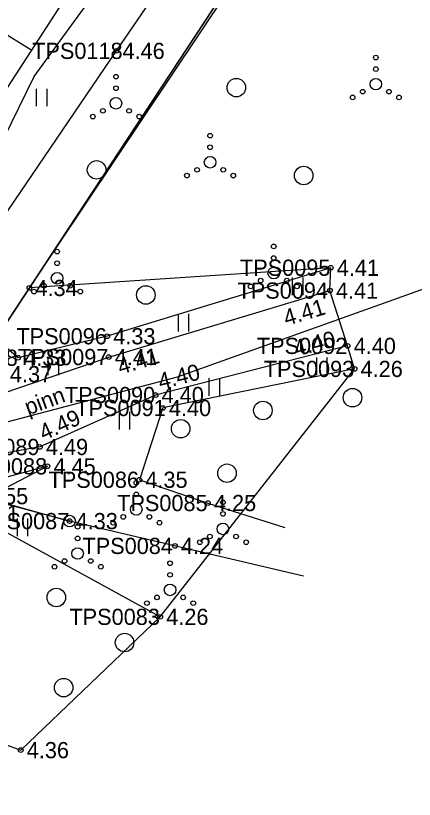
# Model space of a CAD drawing. Extents: x 597961 to 601397, y 6602961 to 6613501.
# Drawn here: x 599663.94 to 599681.15, y 6608388.83 to 6608422.7 of the extents above; entities that cross this region are included whole.
import ezdxf

# ---------------------------------------------------------------- set-up
doc = ezdxf.new("R2010")
doc.units = 0
for name, color, linetype in [('HALJASTUS', 7, 'Continuous'), ('KORGUS-EH2000', 7, 'Continuous'), ('MOOTKORG-EH2000', 7, 'Continuous'), ('MOOTMPUNKT', 7, 'Continuous'), ('MOOTNR', 7, 'Continuous'), ('MOOTPIIR', 7, 'Continuous'), ('MPKAABEL', 7, 'Continuous'), ('MPOHULIIN', 7, 'Continuous'), ('PIIR', 7, 'Continuous'), ('POST', 7, 'Continuous'), ('RELJEEF', 7, 'Continuous'), ('TEE', 7, 'Continuous'), ('Tee Muu tee Pinnas', 7, 'Continuous')]:
    doc.layers.add(name, color=color, linetype=linetype)

msp = doc.modelspace()

# ---------------------------------------------------------------- linework, layer by layer
at = {"layer": 'HALJASTUS'}
for p, q in [((599664.826, 6608419.541), (599664.826, 6608418.78)), ((599665.281, 6608419.541), (599665.281, 6608418.78)), ((599675.881, 6608411.374), (599675.881, 6608410.613)), ((599676.336, 6608411.374), (599676.336, 6608410.613)), ((599670.955, 6608409.809), (599670.955, 6608409.048)), ((599671.41, 6608409.809), (599671.41, 6608409.048)), ((599665.335, 6608407.925), (599665.335, 6608407.163)), ((599665.79, 6608407.925), (599665.79, 6608407.163)), ((599676.924, 6608407.925), (599676.924, 6608407.163)), ((599677.379, 6608407.925), (599677.379, 6608407.163)), ((599672.288, 6608407.026), (599672.288, 6608406.265)), ((599672.743, 6608407.026), (599672.743, 6608406.265)), ((599668.406, 6608405.576), (599668.406, 6608404.815)), ((599668.861, 6608405.576), (599668.861, 6608404.815)), ((599664.002, 6608400.967), (599664.002, 6608400.206)), ((599664.457, 6608400.967), (599664.457, 6608400.206))]:
    msp.add_line(p, q, dxfattribs=at)
for points in [[(599677.546, 6608411.803), (599667.895, 6608408.842), (599664.048, 6608407.913), (599661.032, 6608410.481), (599668.296, 6608421.177), (599680.961, 6608439.713), (599696.951, 6608461.326), (599711.019, 6608482.75), (599725.239, 6608502.935), (599738.376, 6608523.576), (599751.758, 6608542.414), (599769.125, 6608566.517), (599781.306, 6608584.539), (599784.695, 6608586.729), (599788.555, 6608586.954), (599800.791, 6608585.081), (599817.331, 6608582.921), (599820.151, 6608581.025), (599820.842, 6608579.488)], [(599678.573, 6608407.43), (599670.297, 6608405.741), (599669.282, 6608402.639), (599672.243, 6608401.633), (599675.563, 6608400.579)], [(599670.184, 6608396.714), (599662.005, 6608401.202), (599658.168, 6608401.859), (599656.108, 6608399.025), (599652.185, 6608395.348)]]:
    msp.add_lwpolyline(points, dxfattribs=at)
for centre, radius in [((599679.491, 6608420.888), 0.1), ((599679.491, 6608420.388), 0.1), ((599668.273, 6608420.061), 0.1), ((599673.468, 6608419.587), 0.4), ((599679.491, 6608419.738), 0.25), ((599668.273, 6608419.561), 0.1), ((599678.926, 6608419.413), 0.1), ((599680.056, 6608419.413), 0.1), ((599668.273, 6608418.911), 0.25), ((599678.491, 6608419.163), 0.1), ((599680.491, 6608419.163), 0.1), ((599667.708, 6608418.586), 0.1), ((599668.838, 6608418.586), 0.1), ((599667.273, 6608418.336), 0.1), ((599669.273, 6608418.336), 0.1), ((599672.337, 6608417.511), 0.1), ((599672.337, 6608417.011), 0.1), ((599667.436, 6608416.031), 0.4), ((599672.337, 6608416.361), 0.25), ((599671.772, 6608416.036), 0.1), ((599672.902, 6608416.036), 0.1), ((599676.378, 6608415.789), 0.4), ((599671.337, 6608415.786), 0.1), ((599673.337, 6608415.786), 0.1), ((599665.731, 6608412.499), 0.1), ((599675.084, 6608412.723), 0.1), ((599675.084, 6608412.223), 0.1), ((599665.731, 6608411.999), 0.1), ((599665.731, 6608411.349), 0.25), ((599675.084, 6608411.573), 0.25), ((599674.519, 6608411.248), 0.1), ((599675.649, 6608411.248), 0.1), ((599664.731, 6608410.774), 0.1), ((599665.166, 6608411.024), 0.1), ((599666.296, 6608411.024), 0.1), ((599666.731, 6608410.774), 0.1), ((599669.563, 6608410.626), 0.4), ((599674.084, 6608410.998), 0.1), ((599676.084, 6608410.998), 0.1), ((599678.483, 6608406.186), 0.4), ((599674.616, 6608405.633), 0.4), ((599671.064, 6608404.844), 0.4), ((599673.063, 6608402.922), 0.4), ((599669.151, 6608402.508), 0.1), ((599669.151, 6608402.008), 0.1), ((599672.892, 6608401.663), 0.1), ((599669.151, 6608401.358), 0.25), ((599668.586, 6608401.033), 0.1), ((599669.716, 6608401.033), 0.1), ((599672.892, 6608401.163), 0.1), ((599668.151, 6608400.783), 0.1), ((599670.151, 6608400.783), 0.1), ((599672.892, 6608400.513), 0.25), ((599666.618, 6608400.603), 0.1), ((599666.618, 6608400.103), 0.1), ((599671.892, 6608399.938), 0.1), ((599672.327, 6608400.188), 0.1), ((599673.457, 6608400.188), 0.1), ((599673.892, 6608399.938), 0.1), ((599666.618, 6608399.453), 0.25), ((599666.053, 6608399.128), 0.1), ((599667.183, 6608399.128), 0.1), ((599670.608, 6608399.029), 0.1), ((599665.618, 6608398.878), 0.1), ((599667.618, 6608398.878), 0.1), ((599670.608, 6608398.529), 0.1), ((599670.608, 6608397.879), 0.25), ((599665.696, 6608397.551), 0.4), ((599669.608, 6608397.304), 0.1), ((599670.043, 6608397.554), 0.1), ((599671.173, 6608397.554), 0.1), ((599671.608, 6608397.304), 0.1), ((599668.643, 6608395.603), 0.4), ((599666.012, 6608393.655), 0.4)]:
    msp.add_circle(centre, radius, dxfattribs=at)
at = {"layer": 'KORGUS-EH2000'}
for centre in [(599668.296, 6608421.177), (599677.546, 6608411.803), (599664.537, 6608410.93), (599677.51, 6608410.815), (599667.895, 6608408.842), (599678.274, 6608408.425), (599664.048, 6608407.913), (599667.961, 6608407.941), (599678.573, 6608407.43), (599669.984, 6608406.301), (599664.988, 6608404.056), (599669.282, 6608402.639), (599672.243, 6608401.633), (599666.272, 6608400.852), (599670.817, 6608399.78), (599670.184, 6608396.714), (599664.162, 6608390.953)]:
    msp.add_circle(centre, 0.1, dxfattribs=at)
at = {"layer": 'MOOTMPUNKT'}
for centre in [(599668.296, 6608421.177), (599677.546, 6608411.803), (599664.537, 6608410.93), (599677.51, 6608410.815), (599667.895, 6608408.842), (599678.274, 6608408.425), (599664.048, 6608407.913), (599667.961, 6608407.941), (599678.573, 6608407.43), (599669.984, 6608406.301), (599670.297, 6608405.741), (599664.988, 6608404.056), (599665.317, 6608403.221), (599669.282, 6608402.639), (599672.243, 6608401.633), (599666.272, 6608400.852), (599670.817, 6608399.78), (599670.184, 6608396.714), (599664.162, 6608390.953)]:
    msp.add_circle(centre, 0.1, dxfattribs=at)
at = {"layer": 'MOOTPIIR'}
msp.add_lwpolyline([(599710.477, 6608501.713), (599701.397, 6608488.264), (599692.317, 6608474.815), (599683.237, 6608461.366), (599674.157, 6608448.017), (599660.24, 6608427.304), (599646.323, 6608406.79), (599643.319, 6608401.389), (599645.551, 6608399.879), (599646.412, 6608399.033), (599652.185, 6608395.348), (599664.162, 6608390.953), (599670.184, 6608396.714), (599678.573, 6608407.43), (599678.274, 6608408.425), (599677.51, 6608410.815), (599677.546, 6608411.803), (599664.537, 6608410.93), (599736.71, 6608518.91)], dxfattribs=at)
at = {"layer": 'MPKAABEL'}
msp.add_lwpolyline([(599648.764, 6608393.359), (599648.896, 6608393.529), (599653.618, 6608398.227), (599655.133, 6608401.843), (599657.095, 6608405.449), (599661.773, 6608414.038), (599664.741, 6608420.069), (599671.513, 6608429.393), (599679.991, 6608440.767), (599686.923, 6608450.807), (599693.702, 6608461.108), (599700.878, 6608471.165), (599708.649, 6608482.486), (599713.044, 6608489.114), (599720.192, 6608499.331)], dxfattribs=at)
at = {"layer": 'MPOHULIIN'}
msp.add_lwpolyline([(599676.367, 6608398.472), (599666.272, 6608400.852), (599616.64, 6608414.152), (599564.906, 6608410.235), (599564.906, 6608410.235), (599553.062, 6608396.309), (599510.552, 6608408.404), (599469.993, 6608420.065), (599469.993, 6608420.065), (599432.393, 6608430.866)], dxfattribs=at)
at = {"layer": 'PIIR'}
for points in [[(599969.86, 6609161.58), (599986.1, 6609096.19), (599988.73, 6609072.76), (599993.79, 6608989.11), (599988.19, 6608952.59), (599980.47, 6608926.3), (599963.87, 6608880.76), (599960.53, 6608880.54), (599932.44, 6608820.83), (599935.43, 6608819.59), (599886.06, 6608744.32), (599817.31, 6608639.31), (599788.83, 6608594.82), (599736.72, 6608518.91), (599698.98, 6608463.34), (599658.83, 6608402.26), (599612.22, 6608336.62), (599596.53, 6608316.41)], [(599596.53, 6608316.41), (599612.22, 6608336.62), (599627.27, 6608357.56), (599658.83, 6608402.26), (599698.98, 6608463.34), (599736.72, 6608518.91), (599862.18, 6608496.95), (599908.04, 6608468.81), (599897.35, 6608369.53), (599877.74, 6608375.79), (599832.99, 6608342.79), (599802.31, 6608318.74), (599682.66, 6608224.15), (599652.86, 6608200.94), (599569.85, 6608136.32)]]:
    msp.add_lwpolyline(points, dxfattribs=at)
at = {"layer": 'POST'}
msp.add_lwpolyline([(599662.401, 6608401.93), (599666.272, 6608400.852)], dxfattribs=at)
for radius in [0.25, 0.0234]:
    msp.add_circle((599666.272, 6608400.852), radius, dxfattribs=at)
at = {"layer": 'RELJEEF'}
for p, q in [((599662.496, 6608422.521), (599664.647, 6608421.213)), ((599664.352, 6608402.96), (599664.369, 6608402.896))]:
    msp.add_line(p, q, dxfattribs=at)
for points in [[(599663.436, 6608407.206), (599660.218, 6608406.809), (599655.448, 6608405.611), (599654.972, 6608406.291), (599665.971, 6608423.256), (599679.67, 6608442.038), (599695.187, 6608463.085), (599709.473, 6608484.446), (599723.462, 6608504.125), (599736.949, 6608524.126), (599750.951, 6608543.213), (599767.627, 6608567.644), (599779.48, 6608586.231), (599782.154, 6608588.41), (599783.352, 6608588.883), (599788.843, 6608588.633), (599800.848, 6608586.447), (599825.652, 6608582.147), (599838.441, 6608580.161), (599858.982, 6608576.532)], [(599665.317, 6608403.221), (599661.472, 6608402.182), (599656.093, 6608400.153), (599653.272, 6608399.511), (599650.642, 6608399.787), (599648.177, 6608400.408), (599646.412, 6608399.033)], [(599665.317, 6608403.221), (599661.703, 6608401.333), (599656.087, 6608398.908), (599653.014, 6608397.365), (599651.514, 6608398.159), (599651.513, 6608398.237)]]:
    msp.add_lwpolyline(points, dxfattribs=at)
at = {"layer": 'TEE'}
for points in [[(599650.302, 6608406.724), (599652.801, 6608405.231), (599655.817, 6608404.209), (599660.177, 6608405.284), (599667.961, 6608407.941), (599677.51, 6608410.815)], [(599678.274, 6608408.425), (599669.984, 6608406.301), (599664.988, 6608404.056), (599661.44, 6608403.417), (599656.069, 6608401.523), (599653.454, 6608400.607), (599650.861, 6608400.762), (599646.905, 6608401.434)]]:
    msp.add_lwpolyline(points, dxfattribs=at)
at = {"layer": 'Tee Muu tee Pinnas'}
msp.add_lwpolyline([(599643.76, 6608403.611), (599648.235, 6608402.624), (599652.752, 6608403.144), (599658.56, 6608403.812), (599670.93, 6608407.092), (599709.41, 6608420.862), (599756.73, 6608439.732), (599854.06, 6608471.011), (599856.872, 6608470.933), (599864.16, 6608470.602), (599876.75, 6608463.091), (599901.12, 6608451.581), (599921.586, 6608445.012), (599929.74, 6608443.449)], dxfattribs=at)

# ---------------------------------------------------------------- texts
at = {"layer": 'KORGUS-EH2000'}
for s, p in [(' 4.46', (599668.296, 6608420.827)), (' 4.41', (599677.546, 6608411.453)), (' 4.34', (599664.537, 6608410.58)), (' 4.33', (599667.895, 6608408.492)), (' 4.33', (599664.048, 6608407.563)), (' 4.26', (599678.573, 6608407.08)), (' 4.35', (599669.282, 6608402.289)), (' 4.25', (599672.243, 6608401.283)), (' 4.33', (599666.272, 6608400.502)), (' 4.24', (599670.817, 6608399.43)), (' 4.26', (599670.184, 6608396.364)), (' 4.36', (599664.162, 6608390.603))]:
    msp.add_text(s, height=0.7, dxfattribs=at).set_placement(p)
for s, rotation, p in [(' 4.41', 16.7469, (599675.377, 6608409.208)), (' 4.40', 14.3741, (599675.797, 6608407.899)), (' 4.41', 16.7469, (599668.213, 6608407.104)), (' 4.40', 14.3741, (599669.941, 6608406.47)), (' 4.49', 24.1888, (599664.916, 6608404.216))]:
    msp.add_text(s, height=0.7, rotation=rotation, dxfattribs=at).set_placement(p)
at = {"layer": 'MOOTKORG-EH2000'}
for s, p in [(' 4.46', (599668.296, 6608420.827)), (' 4.41', (599677.546, 6608411.453)), (' 4.34', (599664.537, 6608410.58)), (' 4.41', (599677.51, 6608410.465)), (' 4.33', (599667.895, 6608408.492)), (' 4.40', (599678.274, 6608408.075)), (' 4.33', (599664.048, 6608407.563)), (' 4.41', (599667.961, 6608407.592)), (' 4.37', (599663.436, 6608406.856)), (' 4.26', (599678.573, 6608407.08)), (' 4.40', (599669.984, 6608405.951)), (' 4.40', (599670.297, 6608405.391)), (' 4.49', (599664.988, 6608403.706)), (' 4.45', (599665.317, 6608402.871)), (' 4.35', (599669.282, 6608402.289)), (' 4.55', (599662.401, 6608401.58)), (' 4.25', (599672.243, 6608401.283)), (' 4.41', (599662.005, 6608400.852)), (' 4.33', (599666.272, 6608400.502)), (' 4.24', (599670.817, 6608399.43)), (' 4.26', (599670.184, 6608396.364)), (' 4.36', (599664.162, 6608390.603))]:
    msp.add_text(s, height=0.7, dxfattribs=at).set_placement(p)
at = {"layer": 'MOOTNR'}
for s, p in [('TPS0118 ', (599664.656, 6608420.827)), ('TPS0095 ', (599673.627, 6608411.453)), ('TPS0094 ', (599673.521, 6608410.465)), ('TPS0096 ', (599663.975, 6608408.492)), ('TPS0092 ', (599674.355, 6608408.075)), ('TPS0098 ', (599660.128, 6608407.563)), ('TPS0097 ', (599664.041, 6608407.592)), ('TPS0093 ', (599674.654, 6608407.08)), ('TPS0090 ', (599666.064, 6608405.951)), ('TPS0091 ', (599666.517, 6608405.391)), ('TPS0089 ', (599661.068, 6608403.706)), ('TPS0088 ', (599661.398, 6608402.871)), ('TPS0086 ', (599665.362, 6608402.289)), ('TPS0085 ', (599668.324, 6608401.283)), ('TPS0087 ', (599662.353, 6608400.502)), ('TPS0084 ', (599666.827, 6608399.43)), ('TPS0083 ', (599666.264, 6608396.364))]:
    msp.add_text(s, height=0.7, dxfattribs=at).set_placement(p)
at = {"layer": 'TEE'}
msp.add_text('pinn', height=0.7, rotation=20.2349, dxfattribs=at).set_placement((599664.482, 6608405.419))

doc.saveas('drawing.dxf')
